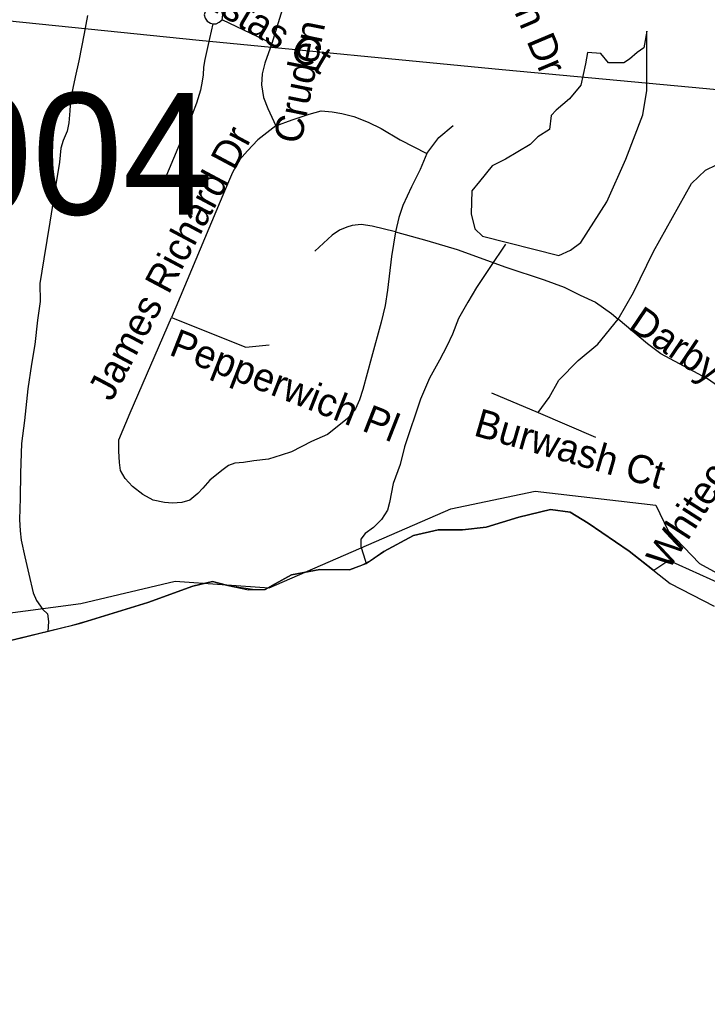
# Model space of a CAD drawing. Extents: x 1383679 to 1536984, y 460658 to 651027.
# Drawn here: x 1465116 to 1467437, y 470179 to 473477 of the extents above; entities that cross this region are included whole.
import ezdxf

# ---------------------------------------------------------------- set-up
doc = ezdxf.new("R2010")
doc.units = 0
for name, color, linetype in [('Default', 7, 'Continuous'), ('Exist Boundary Political City Limit New', 7, 'Continuous'), ('Exist Boundary Political CountyLine', 7, 'Continuous'), ('Exist Hydrographic Creek Single Shore', 7, 'Continuous'), ('Exist Hydrographic Misc Water Feature', 7, 'Continuous'), ('Exist Hydrographic Pond Under 1500 Sq Ft', 7, 'Continuous'), ('Exist Road Non-System Type 51', 7, 'Continuous'), ('Exist Road Non-System Type 51 Label', 7, 'Continuous'), ('Exist Road Secondary Structure Culvert Number Label', 7, 'Continuous'), ('Exist Utilities Electrical Transmission Line', 7, 'Continuous'), ('Map Preparation Boundary City Limit Buffer Line', 7, 'Continuous')]:
    doc.layers.add(name, color=color, linetype=linetype)

msp = doc.modelspace()

# ---------------------------------------------------------------- linework, layer by layer
at = {"layer": 'Default'}
for points in [[(1467252.2, 471621.8), (1467173.5, 471683.8), (1467035.1, 471778.4), (1466973.6, 471815.4), (1466907.8, 471824.8), (1466801.2, 471798.7), (1466690.6, 471764.7), (1466610.5, 471756.1), (1466528.4, 471755.6), (1466446, 471737), (1466345, 471682.8), (1466300.6, 471651.9), (1466272.5, 471636.8), (1466229.8, 471620.9), (1466129.8, 471622.7), (1466033.4, 471604.7), (1465978.9, 471573.5), (1465944.5, 471554.2), (1465910.2, 471553.6), (1465833.4, 471565.3), (1465818.8, 471568.6), (1465767, 471581.4), (1465700.6, 471566.5), (1465549.5, 471511.3), (1465344.9, 471447.9), (1465290.2, 471432.7), (1465077, 471380)], [(1467690.1, 471479.8), (1467306.4, 471652.6), (1467256.5, 471618.5), (1467252.2, 471621.8)]]:
    msp.add_lwpolyline(points, dxfattribs=at)
at = {"layer": 'Exist Boundary Political City Limit New'}
for points in [[(1467252.2, 471621.8), (1467173.5, 471683.8), (1467035.1, 471778.4), (1466973.6, 471815.4), (1466907.8, 471824.8), (1466801.2, 471798.7), (1466690.6, 471764.7), (1466610.5, 471756.1), (1466528.4, 471755.6), (1466446, 471737), (1466345, 471682.8), (1466300.6, 471651.9), (1466272.5, 471636.8), (1466229.8, 471620.9), (1466129.8, 471622.7), (1466033.4, 471604.7), (1465978.9, 471573.5), (1465944.5, 471554.2), (1465910.2, 471553.6), (1465833.4, 471565.3), (1465818.8, 471568.6), (1465767, 471581.4), (1465700.6, 471566.5), (1465549.5, 471511.3), (1465344.9, 471447.9), (1465290.2, 471432.7), (1465077, 471380)], [(1467690.1, 471479.8), (1467306.4, 471652.6), (1467256.5, 471618.5), (1467252.2, 471621.8)]]:
    msp.add_lwpolyline(points, dxfattribs=at)
at = {"layer": 'Exist Boundary Political CountyLine'}
for points in [[(1465077, 471380), (1465318.1, 471439.6), (1465549.4, 471511.3), (1465700.6, 471566.5), (1465767, 471581.4), (1465818.7, 471568.6), (1465888.4, 471553.1), (1465944.5, 471554.2), (1465978.9, 471573.5), (1466033.3, 471604.7), (1466129.8, 471622.7), (1466229.8, 471620.9), (1466286.2, 471642), (1466345.1, 471682.8), (1466446, 471737), (1466528.4, 471755.6), (1466610.5, 471756.1), (1466690.7, 471764.7), (1466801.2, 471798.7), (1466907.8, 471824.8), (1466973.6, 471815.4), (1467035.1, 471778.4), (1467173.5, 471683.8), (1467311.5, 471575.3)], [(1467311.5, 471575.3), (1467460.1, 471498.5)]]:
    msp.add_lwpolyline(points, dxfattribs=at)
at = {"layer": 'Exist Hydrographic Creek Single Shore'}
msp.add_lwpolyline([(1461347.3, 470179.1), (1462165.2, 470687.8), (1462416.2, 470751.7), (1463241.2, 470718.7), (1463667.2, 470752.8), (1464037.3, 470906.3), (1464079.3, 470944.8), (1464149.2, 471110.7), (1464326.3, 471231.9), (1464753.3, 471341.5), (1464872.2, 471447.4), (1465323.2, 471507.3), (1465641.3, 471582.9), (1465958.3, 471560.2), (1466571.3, 471826.8), (1466856.3, 471886.7), (1467263.3, 471839.1), (1467304.3, 471753), (1467410.3, 471642.6), (1467616.3, 471530.1)], dxfattribs=at)
at = {"layer": 'Exist Hydrographic Misc Water Feature'}
for points in [[(1465345.7, 473489.8), (1465334.5, 473429.3), (1465316.8, 473337.8)], [(1465316.8, 473337.8), (1465303.8, 473282.3), (1465288.6, 473208.7), (1465285.8, 473168.6), (1465283, 473128.4), (1465276.6, 473100.6), (1465263.9, 473068.8), (1465255.4, 473042.8), (1465250.6, 472995.3), (1465239.2, 472920.8), (1465218.9, 472793.2), (1465198.6, 472669.7), (1465185.1, 472586.3), (1465186, 472526.4), (1465176.9, 472462.6), (1465167.4, 472380.7), (1465156.2, 472314.4), (1465144.6, 472230.9), (1465132.6, 472124.5), (1465123.2, 472046.8), (1465119.4, 471946.7), (1465117.8, 471863), (1465116.6, 471790.9), (1465117.8, 471753.1), (1465121.3, 471721), (1465134.2, 471665), (1465147.3, 471606.4), (1465162, 471543.8), (1465173.5, 471518.1), (1465195, 471487.3), (1465210.8, 471473), (1465214.4, 471446.7), (1465211.9, 471413.3)], [(1466756.3, 472719.6), (1466702.8, 472640.3), (1466657.5, 472573.1), (1466628.7, 472523.6), (1466597.6, 472468.4), (1466576.6, 472416.3), (1466557.8, 472374.8), (1466533, 472327.7), (1466499.9, 472267.7), (1466468.6, 472196.1), (1466453.7, 472148.8), (1466432.5, 472086.8), (1466415.6, 472035.5), (1466400.5, 471975.9), (1466377.3, 471912.4), (1466364.2, 471847.8), (1466357.7, 471822.5), (1466337.1, 471790.9), (1466310.6, 471763.5), (1466282.2, 471743.6), (1466267.9, 471724.2), (1466267.4, 471699.6), (1466276.9, 471671.5), (1466286.2, 471642)]]:
    msp.add_lwpolyline(points, dxfattribs=at)
at = {"layer": 'Exist Hydrographic Pond Under 1500 Sq Ft'}
msp.add_lwpolyline([(1467232.5, 473437), (1467222.9, 473380.8), (1467200.3, 473365.1), (1467174.5, 473343.3), (1467155.2, 473330.8), (1467103.6, 473330.8), (1467077.8, 473362), (1467032.7, 473365.1), (1467026.3, 473327.6), (1467010.2, 473255.7), (1466971.5, 473208.9), (1466926.4, 473171.3), (1466910.3, 473152.6), (1466903.8, 473105.7), (1466865.2, 473080.7), (1466839.4, 473055.7), (1466755.6, 473005.7), (1466710.5, 472983.8), (1466668.6, 472930.7), (1466642.8, 472899.4), (1466639.6, 472821.2), (1466652.5, 472771.2), (1466678.3, 472746.2), (1466936.1, 472680.6), (1466974.7, 472699.3), (1467010.2, 472724.3), (1467097.2, 472861.9), (1467161.6, 473005.7), (1467219.6, 473155.7), (1467232.5, 473237), (1467232.5, 473355.8)], close=True, dxfattribs=at)
at = {"layer": 'Exist Road Non-System Type 51'}
for p, q in [((1466708.6, 472217.8), (1466866.5, 472151.7)), ((1466866.5, 472151.7), (1467059.2, 472068.8))]:
    msp.add_line(p, q, dxfattribs=at)
for points in [[(1466071, 473738.5), (1466019.5, 473565.1), (1465968, 473396.4)], [(1465799.5, 473475.8), (1465801.7, 473492.5), (1465798.4, 473503.6), (1465789.5, 473515.9), (1465779.5, 473520.3), (1465767.2, 473522.6), (1465756.1, 473520.3), (1465747.2, 473511.4), (1465742.7, 473502.5), (1465739.4, 473492.5), (1465742.7, 473481.3), (1465749.4, 473471.3), (1465760.5, 473464.6), (1465768.3, 473462.4)], [(1465768.3, 473462.4), (1465757.2, 473413.3), (1465741.6, 473342), (1465737.1, 473316.4), (1465736, 473290.7), (1465732.7, 473268.4), (1465727.1, 473238.3), (1465713.8, 473194.9), (1465698.2, 473157), (1465664.7, 473077.8), (1465606.8, 472938.5)], [(1465768.3, 473462.4), (1465779.5, 473462.4), (1465789.5, 473468), (1465799.5, 473475.8)], [(1465968, 473396.4), (1465799.5, 473475.8)], [(1465968, 473396.4), (1465944.3, 473329.7), (1465935.2, 473293.3), (1465932.1, 473256.2), (1465939.9, 473213.7), (1465953.9, 473176.2), (1465981.1, 473118)], [(1465981.1, 473118), (1466036.6, 473138.8), (1466093.3, 473157.7), (1466133.8, 473168.5), (1466171.5, 473165.8), (1466203.9, 473160.4), (1466244.4, 473149.6), (1466292.9, 473130.7), (1466336.1, 473109.1), (1466400.9, 473071.3), (1466489.9, 473025.4)], [(1465981.1, 473118), (1465920.6, 473071.3), (1465885.6, 473033.5), (1465858.6, 473003.8), (1465834.3, 472960.6), (1465807.3, 472898.5), (1465629.3, 472471.9)], [(1466489.9, 473025.4), (1466530.4, 473079.4), (1466578.9, 473119.9)], [(1466489.9, 473025.4), (1466468.3, 472971.4), (1466438.6, 472912), (1466408.9, 472849.9), (1466395.5, 472809.4), (1466384.7, 472760.8)], [(1467135.7, 472466.7), (1467188.1, 472556.6), (1467254.8, 472694.3), (1467383.7, 472923.4), (1467430.1, 472968.4), (1467505.4, 473005), (1467546, 473019), (1467615.5, 473027.5)], [(1466384.7, 472760.8), (1466306.4, 472779.7), (1466268.7, 472785.1), (1466239, 472782.4), (1466220.1, 472777), (1466195.8, 472766.2), (1466171.5, 472750), (1466112.2, 472696)], [(1466384.7, 472760.8), (1466371.2, 472677.1), (1466357.7, 472563.7), (1466349.6, 472512.4), (1466336.1, 472455.7), (1466303.7, 472336.9), (1466274.1, 472228.9), (1466263.3, 472193.9), (1466249.8, 472164.2), (1466222.8, 472131.8), (1466193.1, 472107.5), (1466155.3, 472077.8), (1466101.4, 472053.5), (1466033.9, 472018.4), (1465998.9, 472007.6), (1465955.7, 471994.1), (1465907.1, 471988.7), (1465872.1, 471983.3), (1465842.4, 471980.6), (1465820.8, 471972.5), (1465799.2, 471956.3), (1465758.8, 471923.9), (1465734.5, 471896.9), (1465718.3, 471878), (1465691.3, 471856.4), (1465664.3, 471848.3), (1465632, 471845.6), (1465605, 471848.3), (1465567.2, 471856.4), (1465532.1, 471875.3), (1465497.1, 471902.3), (1465472.8, 471929.3), (1465456.6, 471956.3), (1465453.9, 471983.3), (1465451.2, 472021.1), (1465451.2, 472058.9), (1465489, 472150.7), (1465629.3, 472471.9)], [(1466384.7, 472760.8), (1466489.9, 472731.1), (1466592.4, 472701.4), (1466757, 472642), (1466886.5, 472598.8), (1466953.9, 472574.5), (1467007.9, 472547.5), (1467059.1, 472523.2), (1467113.1, 472485.4), (1467135.7, 472466.7)], [(1465629.3, 472471.9), (1465880.2, 472372), (1465958.4, 472380.1)], [(1466866.5, 472151.7), (1466902.7, 472202.3), (1466936.2, 472260.4), (1467001.5, 472326.4), (1467067.9, 472382.2), (1467135.7, 472466.7)], [(1467644.5, 472136.3), (1467527.1, 472202.3), (1467437.3, 472265.6), (1467280.1, 472349.8), (1467234.4, 472383.2), (1467135.7, 472466.7)]]:
    msp.add_lwpolyline(points, dxfattribs=at)
at = {"layer": 'Exist Utilities Electrical Transmission Line'}
msp.add_lwpolyline([(1461607.9, 474042.3), (1462317, 473863.2), (1462832.7, 473725.7), (1463044.2, 473695.9), (1463930.7, 473589.8), (1464861.4, 473494.6), (1465722.2, 473406.9), (1466744.7, 473308.3), (1467386, 473248.5), (1468129.9, 473178.7)], dxfattribs=at)
at = {"layer": 'Map Preparation Boundary City Limit Buffer Line'}
for points in [[(1467252.2, 471621.8), (1467173.5, 471683.8), (1467035.1, 471778.4), (1466973.6, 471815.4), (1466907.8, 471824.8), (1466801.2, 471798.7), (1466690.6, 471764.7), (1466610.5, 471756.1), (1466528.4, 471755.6), (1466446, 471737), (1466345, 471682.8), (1466300.6, 471651.9), (1466272.5, 471636.8), (1466229.8, 471620.9), (1466129.8, 471622.7), (1466033.4, 471604.7), (1465978.9, 471573.5), (1465944.5, 471554.2), (1465910.2, 471553.6), (1465833.4, 471565.3), (1465818.8, 471568.6), (1465767, 471581.4), (1465700.6, 471566.5), (1465549.5, 471511.3), (1465344.9, 471447.9), (1465290.2, 471432.7), (1465077, 471380)], [(1467252.2, 471621.8), (1467173.5, 471683.8), (1467035.1, 471778.4), (1466973.6, 471815.4), (1466907.8, 471824.8), (1466801.2, 471798.7), (1466690.6, 471764.7), (1466610.5, 471756.1), (1466528.4, 471755.6), (1466446, 471737), (1466345, 471682.8), (1466300.6, 471651.9), (1466272.5, 471636.8), (1466229.8, 471620.9), (1466129.8, 471622.7), (1466033.4, 471604.7), (1465978.9, 471573.5), (1465944.5, 471554.2), (1465910.2, 471553.6), (1465833.4, 471565.3), (1465818.8, 471568.6), (1465767, 471581.4), (1465700.6, 471566.5), (1465549.5, 471511.3), (1465344.9, 471447.9), (1465290.2, 471432.7), (1465077, 471380)], [(1467690.1, 471479.8), (1467306.4, 471652.6), (1467256.5, 471618.5), (1467252.2, 471621.8)], [(1467690.1, 471479.8), (1467306.4, 471652.6), (1467256.5, 471618.5), (1467252.2, 471621.8)]]:
    msp.add_lwpolyline(points, dxfattribs=at)

# ---------------------------------------------------------------- texts
at = {"layer": 'Exist Road Non-System Type 51 Label'}
for s, rotation, p in [('Royal Portrush Dr', 292.8271, (1466486.1, 474212.2)), ('Cruden Bay Wy', 78.534, (1466065.5, 473053.8)), ('Three Vistas Ct', 329.2975, (1465378.4, 473736.8)), ('James Richard Dr', 61.9886, (1465426.6, 472185.2)), ('Darby Chase Dr', 325.8927, (1467165.7, 472436.1)), ('Pepperwich Pl', 338.5326, (1465616.8, 472347.6)), ('Whitecastle Ct', 57.2954, (1467305.6, 471615.8)), ('Burwash Ct', 343.9024, (1466644.7, 472075.2))]:
    msp.add_text(s, height=95, rotation=rotation, dxfattribs=at).set_placement(p)
at = {"layer": 'Exist Road Secondary Structure Culvert Number Label'}
msp.add_text('C1004', height=410.1, dxfattribs=at).set_placement((1464153.3, 472818.9))

doc.saveas('drawing.dxf')
